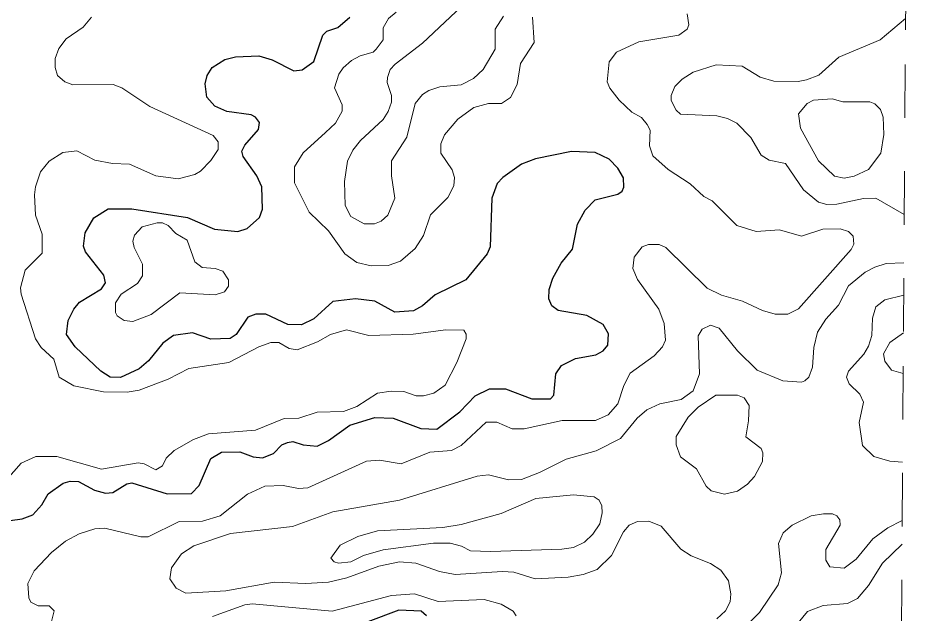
# Model space of a CAD drawing. Extents: x 577 to 602.9, y 7483.8 to 7511.6.
# Drawn here: x 601.153 to 602.863, y 7503.016 to 7504.131 of the extents above; entities that cross this region are included whole.
import ezdxf

# ---------------------------------------------------------------- set-up
doc = ezdxf.new("R2010")
doc.units = 0
doc.header["$LTSCALE"] = 0.032
doc.linetypes.add('SHORT_DASHED', pattern=[2.7, 1.5, -1.2])
for name, color, linetype, lineweight in [('1', 7, 'Continuous', 25), ('2', 7, 'Continuous', 13), ('62', 7, 'SHORT_DASHED', 13)]:
    doc.layers.add(name, color=color, linetype=linetype, lineweight=lineweight)

msp = doc.modelspace()

# ---------------------------------------------------------------- linework, layer by layer
at = {"layer": '1'}
for points in [[(602.1469, 7503.6234), (602.1541, 7503.6449), (602.1692, 7503.6727), (602.1906, 7503.6989), (602.2002, 7503.7458), (602.2145, 7503.7721), (602.2328, 7503.7912), (602.2757, 7503.8023), (602.2837, 7503.8079), (602.2869, 7503.815), (602.2861, 7503.8325), (602.2757, 7503.8508), (602.259, 7503.8675), (602.2328, 7503.8802), (602.189, 7503.8818), (602.1215, 7503.8683), (602.0952, 7503.858), (602.0602, 7503.8333), (602.0499, 7503.8222), (602.0396, 7503.7944), (602.0364, 7503.7037), (602.0308, 7503.6902), (601.991, 7503.6417), (601.9338, 7503.6138), (601.9099, 7503.5932), (601.8932, 7503.5836), (601.8583, 7503.5812), (601.8209, 7503.6019), (601.7843, 7503.6059), (601.7422, 7503.6011), (601.7064, 7503.5685), (601.6833, 7503.5574), (601.6579, 7503.5582), (601.6165, 7503.5773), (601.5982, 7503.5773), (601.5831, 7503.5717), (601.5609, 7503.5391), (601.5497, 7503.5319), (601.5139, 7503.5304), (601.4797, 7503.5423), (601.444, 7503.5375), (601.4241, 7503.5232), (601.3971, 7503.4898), (601.3796, 7503.4747), (601.3446, 7503.4588), (601.3255, 7503.4596), (601.308, 7503.4707), (601.2595, 7503.516), (601.2436, 7503.5391), (601.2468, 7503.5653), (601.2571, 7503.5868), (601.2682, 7503.5995), (601.3088, 7503.625), (601.3167, 7503.6361), (601.3136, 7503.6504), (601.2794, 7503.6942), (601.2754, 7503.7045), (601.2786, 7503.7299), (601.2945, 7503.7578), (601.3215, 7503.7745), (601.366, 7503.7745), (601.4702, 7503.7586), (601.5203, 7503.7363), (601.564, 7503.7323), (601.5815, 7503.7379), (601.6046, 7503.7586), (601.6102, 7503.7737), (601.6094, 7503.8158), (601.5998, 7503.8365), (601.5744, 7503.8723), (601.572, 7503.8826), (601.5776, 7503.8937), (601.603, 7503.9232), (601.6046, 7503.9359), (601.5974, 7503.9462), (601.5895, 7503.9502), (601.5434, 7503.9566), (601.5211, 7503.9669), (601.506, 7503.9836), (601.5028, 7504.0083), (601.5068, 7504.0242), (601.5163, 7504.0393), (601.5402, 7504.0544), (601.5601, 7504.0591), (601.6038, 7504.0607), (601.6284, 7504.0536), (601.669, 7504.0329), (601.6849, 7504.0345), (601.7064, 7504.0504), (601.7231, 7504.0997), (601.731, 7504.1069), (601.7517, 7504.114), (601.774, 7504.1331)], [(601.1108, 7503.1876), (601.1609, 7503.194), (601.1808, 7503.2019), (601.1975, 7503.2202), (601.2094, 7503.2409), (601.2372, 7503.2608), (601.2507, 7503.2648), (601.2658, 7503.264), (601.2961, 7503.2481), (601.3167, 7503.2425), (601.3303, 7503.2433), (601.3565, 7503.26), (601.366, 7503.2616), (601.432, 7503.2409), (601.4774, 7503.2417), (601.4917, 7503.2568), (601.5139, 7503.3069), (601.5338, 7503.3188), (601.568, 7503.3196), (601.5927, 7503.3101), (601.6102, 7503.3085), (601.6308, 7503.3165), (601.6467, 7503.3324), (601.6571, 7503.3371), (601.6674, 7503.3387), (601.6865, 7503.3324), (601.7127, 7503.33), (601.7342, 7503.3411), (601.774, 7503.3697), (601.8209, 7503.384), (601.8551, 7503.3825), (601.9068, 7503.3634), (601.937, 7503.3618), (601.9799, 7503.3944), (602.0085, 7503.4246), (602.0356, 7503.4373), (602.065, 7503.4373), (602.1143, 7503.419), (602.1493, 7503.419), (602.1556, 7503.4254), (602.1596, 7503.4659), (602.17, 7503.4811), (602.1962, 7503.4946), (602.2344, 7503.5009), (602.2479, 7503.5089), (602.2566, 7503.5192), (602.2582, 7503.5407), (602.2479, 7503.5582), (602.2177, 7503.5749), (602.1636, 7503.5844), (602.1517, 7503.5932), (602.1461, 7503.6059), (602.1469, 7503.6234)], [(601.9171, 7503.0127), (601.9076, 7503.0214), (601.8654, 7503.023), (601.7445, 7502.9777)]]:
    msp.add_lwpolyline(points, dxfattribs=at)
at = {"layer": '2'}
for points in [[(602.0618, 7504.1355), (602.0459, 7504.1108), (602.0459, 7504.0735), (602.0236, 7504.0353), (602.0054, 7504.0186), (601.9823, 7504.0067), (601.9425, 7504.0027), (601.9219, 7503.9963), (601.9099, 7503.9884), (601.8964, 7503.9717), (601.8805, 7503.9089), (601.8519, 7503.8643), (601.8519, 7503.8365), (601.8583, 7503.7944), (601.8447, 7503.7625), (601.8328, 7503.7514), (601.8201, 7503.7466), (601.801, 7503.7466), (601.7756, 7503.7602), (601.7652, 7503.7808), (601.7636, 7503.8254), (601.7692, 7503.8635), (601.7795, 7503.8842), (601.7938, 7503.9025), (601.836, 7503.9415), (601.8455, 7503.9566), (601.8519, 7503.9741), (601.8519, 7503.9868), (601.844, 7504.0108), (601.8446, 7504.0206), (601.8495, 7504.0353), (601.859, 7504.0456), (601.9099, 7504.0846), (601.9934, 7504.1633)], [(601.2905, 7504.1331), (601.2746, 7504.1148), (601.2428, 7504.0925), (601.2293, 7504.075), (601.2221, 7504.056), (601.2221, 7504.0393), (601.2269, 7504.0242), (601.2404, 7504.0122), (601.2555, 7504.0067), (601.3311, 7504.0075), (601.347, 7504.0011), (601.3994, 7503.9661), (601.5179, 7503.912), (601.5275, 7503.9001), (601.5275, 7503.8858), (601.5139, 7503.8651), (601.4941, 7503.8452), (601.4837, 7503.8389), (601.4527, 7503.8309), (601.4106, 7503.8365), (601.3613, 7503.858), (601.3295, 7503.8596), (601.2969, 7503.8659), (601.2627, 7503.8834), (601.2364, 7503.8802), (601.211, 7503.8635), (601.1951, 7503.8437), (601.1855, 7503.8158), (601.1839, 7503.8007), (601.1855, 7503.7625), (601.1983, 7503.7268), (601.1983, 7503.6918)], [(602.1159, 7504.1331), (602.1191, 7504.0862), (602.0936, 7504.0464), (602.0873, 7504.0075), (602.0745, 7503.9828), (602.0578, 7503.9717), (602.0332, 7503.9717), (602.0062, 7503.9645), (601.9759, 7503.9423), (601.9513, 7503.9128), (601.9441, 7503.8961), (601.9441, 7503.8786), (601.9656, 7503.8476), (601.9696, 7503.8333), (601.9688, 7503.8174), (601.9576, 7503.7959), (601.925, 7503.7633), (601.9115, 7503.7244), (601.8964, 7503.7005), (601.8686, 7503.6767), (601.8455, 7503.6687), (601.8137, 7503.6679), (601.7867, 7503.6743), (601.7644, 7503.6902), (601.7342, 7503.7331), (601.6976, 7503.7681), (601.6706, 7503.823), (601.6706, 7503.8532), (601.6865, 7503.8794), (601.7286, 7503.9176), (601.7469, 7503.9351), (601.7597, 7503.9574), (601.7597, 7503.9693), (601.7453, 7504.0011), (601.7533, 7504.0265), (601.7612, 7504.0385), (601.7771, 7504.052), (601.793, 7504.0607), (601.8177, 7504.0679), (601.8233, 7504.0735), (601.836, 7504.091), (601.836, 7504.1132), (601.8463, 7504.1307), (601.8606, 7504.1426)], [(602.5699, 7503.5773), (602.5938, 7503.5773), (602.6137, 7503.5876), (602.7123, 7503.6981), (602.717, 7503.7085), (602.7162, 7503.7236), (602.7075, 7503.7323), (602.6916, 7503.7371), (602.659, 7503.7363), (602.6192, 7503.7236), (602.5779, 7503.7355), (602.5342, 7503.7323), (602.4984, 7503.7435), (602.4522, 7503.7896), (602.4363, 7503.7975), (602.4109, 7503.8214), (602.3696, 7503.8484), (602.3409, 7503.8739), (602.3346, 7503.8922), (602.3362, 7503.9216), (602.3306, 7503.9327), (602.3195, 7503.9454), (602.302, 7503.9558), (602.2781, 7503.978), (602.2606, 7504.0003), (602.2558, 7504.0122), (602.259, 7504.0496), (602.2733, 7504.0679), (602.3147, 7504.087), (602.3894, 7504.0997), (602.4053, 7504.1108), (602.4085, 7504.1188), (602.4053, 7504.1395)], [(602.8116, 7503.764), (602.7584, 7503.7944), (602.7353, 7503.7936), (602.6852, 7503.7832), (602.6669, 7503.7824), (602.651, 7503.7872), (602.6232, 7503.8103), (602.589, 7503.8596), (602.5588, 7503.8659), (602.5437, 7503.8747), (602.5246, 7503.9081), (602.4984, 7503.9351), (602.4809, 7503.9438), (602.461, 7503.9486), (602.3926, 7503.9518), (602.3847, 7503.959), (602.3751, 7503.9772), (602.3751, 7503.9868), (602.3823, 7504.0035), (602.3958, 7504.017), (602.4165, 7504.0305), (602.4594, 7504.044), (602.5079, 7504.0417), (602.5421, 7504.021), (602.5675, 7504.0138), (602.6129, 7504.013), (602.6288, 7504.0162), (602.6518, 7504.025), (602.6892, 7504.0584), (602.7663, 7504.091), (602.814, 7504.1311)], [(601.2142, 7502.9968), (601.2205, 7503.0222), (601.211, 7503.031), (601.1903, 7503.031), (601.1768, 7503.0381), (601.1728, 7503.0461), (601.1712, 7503.0731), (601.1831, 7503.097), (601.2158, 7503.1312), (601.242, 7503.1526), (601.2674, 7503.1662), (601.2969, 7503.1757), (601.3151, 7503.1765), (601.3827, 7503.1606), (601.3963, 7503.1606), (601.4543, 7503.1892), (601.498, 7503.19), (601.5314, 7503.1996), (601.5823, 7503.2401), (601.6149, 7503.2552), (601.6491, 7503.2568), (601.6777, 7503.2512), (601.6952, 7503.252), (601.805, 7503.3021), (601.8296, 7503.3037), (601.8702, 7503.2974), (601.9235, 7503.3188), (601.964, 7503.322), (601.9823, 7503.3316), (602.0292, 7503.3753), (602.0491, 7503.3753), (602.0777, 7503.3626), (602.1, 7503.3626), (602.1716, 7503.3785), (602.2336, 7503.3785), (602.2574, 7503.3888), (602.2757, 7503.4095), (602.2869, 7503.4437), (602.2988, 7503.4667), (602.3433, 7503.4993), (602.3592, 7503.516), (602.3648, 7503.5288), (602.3624, 7503.5598), (602.3521, 7503.5868), (602.3123, 7503.6425), (602.3036, 7503.6631), (602.3059, 7503.6838), (602.321, 7503.7037), (602.333, 7503.7077), (602.3529, 7503.7077), (602.3656, 7503.7021), (602.4427, 7503.6258), (602.4697, 7503.6131), (602.5087, 7503.6019), (602.5461, 7503.5844), (602.5699, 7503.5773)], [(601.1983, 7503.6918), (601.1664, 7503.66), (601.1577, 7503.6266), (601.1585, 7503.6146), (601.1855, 7503.5311), (601.1959, 7503.5152), (601.2197, 7503.493), (601.2301, 7503.4596), (601.2571, 7503.4429), (601.3128, 7503.4318), (601.3573, 7503.431), (601.3796, 7503.4349), (601.4336, 7503.4556), (601.4726, 7503.4755), (601.5473, 7503.4866), (601.6038, 7503.516), (601.6261, 7503.524), (601.6412, 7503.524), (601.6603, 7503.5129), (601.6754, 7503.5105), (601.7135, 7503.5256), (601.7374, 7503.5391), (601.7676, 7503.5478), (601.8097, 7503.5375), (601.8924, 7503.5399), (601.9537, 7503.5478), (601.9871, 7503.5471), (601.9918, 7503.5399), (601.9918, 7503.5311), (601.9743, 7503.4866), (601.9521, 7503.4445), (601.9314, 7503.4294), (601.9115, 7503.4246), (601.898, 7503.4246), (601.875, 7503.4325), (601.8511, 7503.4333), (601.8257, 7503.4294), (601.7867, 7503.4047), (601.762, 7503.3952), (601.7127, 7503.3936), (601.6785, 7503.3825), (601.6507, 7503.3817), (601.5974, 7503.3602), (601.5092, 7503.353), (601.4813, 7503.3427), (601.4448, 7503.322), (601.4304, 7503.3077), (601.4233, 7503.2934), (601.4106, 7503.2862), (601.3891, 7503.2974), (601.378, 7503.299), (601.3088, 7503.287), (601.2253, 7503.3109), (601.1863, 7503.3109), (601.1585, 7503.2982), (601.1219, 7503.2568)], [(602.8109, 7503.6732), (602.7775, 7503.6719), (602.7568, 7503.6655), (602.7385, 7503.656), (602.7075, 7503.6305), (602.6884, 7503.594), (602.6646, 7503.5677), (602.6495, 7503.5439), (602.6423, 7503.5152), (602.6399, 7503.4779), (602.6328, 7503.4596), (602.6256, 7503.4524), (602.6192, 7503.45), (602.5842, 7503.4524), (602.5365, 7503.4723), (602.4992, 7503.5089), (602.465, 7503.551), (602.4491, 7503.5566), (602.4332, 7503.5494), (602.426, 7503.5367), (602.4284, 7503.4659), (602.4165, 7503.4341), (602.3942, 7503.4174), (602.3544, 7503.4095), (602.3298, 7503.3984), (602.3115, 7503.3825), (602.2805, 7503.3443), (602.2352, 7503.3212), (602.1787, 7503.3061), (602.1286, 7503.2807), (602.0952, 7503.2679), (602.0706, 7503.2672), (602.0332, 7503.2767), (602.0125, 7503.2743), (601.867, 7503.229), (601.7422, 7503.2075), (601.6666, 7503.1797), (601.5505, 7503.167), (601.4821, 7503.1439), (601.4591, 7503.1288), (601.44, 7503.1025), (601.4368, 7503.0819), (601.4487, 7503.0644), (601.467, 7503.0548), (601.5418, 7503.0596), (601.6324, 7503.0755), (601.6913, 7503.0731), (601.7342, 7503.0755), (601.7684, 7503.0835), (601.828, 7503.1057), (601.867, 7503.1137), (601.8972, 7503.1113), (601.9417, 7503.0954), (601.9712, 7503.0898), (602.0594, 7503.0954), (602.0809, 7503.0946), (602.1207, 7503.0819), (602.1827, 7503.0851), (602.2105, 7503.0898), (602.2368, 7503.0994), (602.2638, 7503.1256), (602.2861, 7503.1701), (602.2964, 7503.1821), (602.3123, 7503.1892), (602.3338, 7503.19), (602.3568, 7503.1805), (602.3934, 7503.1375), (602.4125, 7503.1248), (602.4491, 7503.1105), (602.4682, 7503.0978), (602.4825, 7503.0779), (602.4872, 7503.054), (602.4856, 7503.0389), (602.4769, 7503.0222), (602.461, 7503.0071)], [(602.8105, 7503.6132), (602.7751, 7503.6043), (602.7584, 7503.5908), (602.752, 7503.5701), (602.7512, 7503.5375), (602.7449, 7503.5176), (602.7361, 7503.5025), (602.7075, 7503.4707), (602.7035, 7503.4596), (602.7083, 7503.4469), (602.7282, 7503.4278), (602.7353, 7503.4127), (602.7274, 7503.3745), (602.7337, 7503.3316), (602.7544, 7503.3109), (602.7846, 7503.3021), (602.8085, 7503.3001)], [(602.8101, 7503.5421), (602.7846, 7503.524), (602.7727, 7503.5033), (602.7752, 7503.4892), (602.7878, 7503.4723), (602.8096, 7503.4661)], [(602.5079, 7502.9865), (602.5405, 7503.0191), (602.5755, 7503.0707), (602.5819, 7503.093), (602.5763, 7503.1479), (602.585, 7503.1678), (602.6017, 7503.1821), (602.6375, 7503.1996), (602.6606, 7503.2035), (602.6773, 7503.2035), (602.6852, 7503.1996), (602.6908, 7503.1924), (602.6916, 7503.1821), (602.6646, 7503.1367), (602.6646, 7503.1169), (602.6725, 7503.1041), (602.6988, 7503.1018), (602.7218, 7503.1185), (602.7528, 7503.1566), (602.7807, 7503.1773), (602.8077, 7503.1913)], [(602.6073, 7502.9928), (602.6304, 7503.0206), (602.6598, 7503.0318), (602.7051, 7503.0358), (602.7242, 7503.0453), (602.7449, 7503.0692), (602.7711, 7503.1113), (602.8074, 7503.1467)], [(602.0849, 7503.0127), (602.0793, 7503.0214), (602.057, 7503.0342), (602.0252, 7503.0429), (601.9394, 7503.0397), (601.8948, 7503.054), (601.8519, 7503.0509), (601.7406, 7503.0214), (601.5911, 7503.035), (601.5776, 7503.0334), (601.5171, 7503.0111)]]:
    msp.add_lwpolyline(points, dxfattribs=at)
for points in [[(602.7473, 7503.9749), (602.7568, 7503.9709), (602.7671, 7503.9605), (602.7719, 7503.9462), (602.7735, 7503.9136), (602.7679, 7503.8786), (602.7449, 7503.8484), (602.7178, 7503.8357), (602.6988, 7503.8317), (602.6813, 7503.8357), (602.651, 7503.8643), (602.6176, 7503.9256), (602.6137, 7503.9526), (602.6296, 7503.9717), (602.6415, 7503.978), (602.6765, 7503.9804), (602.6964, 7503.9749)], [(601.4837, 7503.6751), (601.4972, 7503.6647), (601.5219, 7503.6631), (601.5362, 7503.6576), (601.5465, 7503.6417), (601.5465, 7503.6298), (601.5394, 7503.6194), (601.5219, 7503.6138), (601.4559, 7503.617), (601.4018, 7503.5765), (601.3676, 7503.5638), (601.3517, 7503.5653), (601.3382, 7503.5741), (601.335, 7503.5805), (601.335, 7503.5987), (601.3462, 7503.6146), (601.3764, 7503.6345), (601.3859, 7503.6488), (601.3859, 7503.6711), (601.37, 7503.7021), (601.3676, 7503.714), (601.3708, 7503.7252), (601.3851, 7503.7411), (601.413, 7503.7482), (601.4233, 7503.7482), (601.4336, 7503.7435), (601.4479, 7503.7284), (601.4694, 7503.7156)], [(602.5198, 7503.3777), (602.5151, 7503.3475), (602.5437, 7503.326), (602.5469, 7503.318), (602.5461, 7503.3013), (602.531, 7503.2735), (602.5182, 7503.2592), (602.4992, 7503.2457), (602.4753, 7503.2401), (602.4499, 7503.2465), (602.4411, 7503.2552), (602.4228, 7503.2878), (602.3926, 7503.3101), (602.3847, 7503.3324), (602.3847, 7503.3483), (602.4069, 7503.3848), (602.426, 7503.4031), (602.4586, 7503.4254), (602.4992, 7503.4254), (602.5119, 7503.4206), (602.5214, 7503.4063)], [(602.0372, 7503.1328), (602.1708, 7503.1375), (602.1922, 7503.1407), (602.2129, 7503.1503), (602.2288, 7503.1654), (602.2415, 7503.1845), (602.2463, 7503.2051), (602.2455, 7503.2186), (602.2407, 7503.229), (602.2312, 7503.2353), (602.1922, 7503.2393), (602.1223, 7503.2322), (602.057, 7503.2043), (601.9823, 7503.1837), (601.9481, 7503.1781), (601.8257, 7503.1717), (601.7891, 7503.1614), (601.7557, 7503.1447), (601.7382, 7503.1208), (601.7445, 7503.1137), (601.7525, 7503.1113), (601.7756, 7503.1137), (601.7994, 7503.1256), (601.836, 7503.1359), (601.9306, 7503.1487), (601.9616, 7503.1487), (601.9831, 7503.1431), (601.9998, 7503.1344)]]:
    msp.add_lwpolyline(points, close=True, dxfattribs=at)
at = {"layer": '62'}
msp.add_lwpolyline([(602.7912, 7500.7206), (602.795, 7501.2855), (602.7988, 7501.8503), (602.8025, 7502.4151), (602.8063, 7502.98), (602.8101, 7503.5448), (602.8139, 7504.1096), (602.8177, 7504.6745), (602.8215, 7505.2393), (602.8253, 7505.8041), (602.829, 7506.369), (602.8328, 7506.9338), (602.8366, 7507.4986), (602.8404, 7508.0635), (602.8441, 7508.6283), (602.8479, 7509.1931), (602.8517, 7509.758), (602.8555, 7510.3228), (602.8592, 7510.8876), (602.863, 7511.4524)], dxfattribs=at)

doc.saveas('drawing.dxf')
